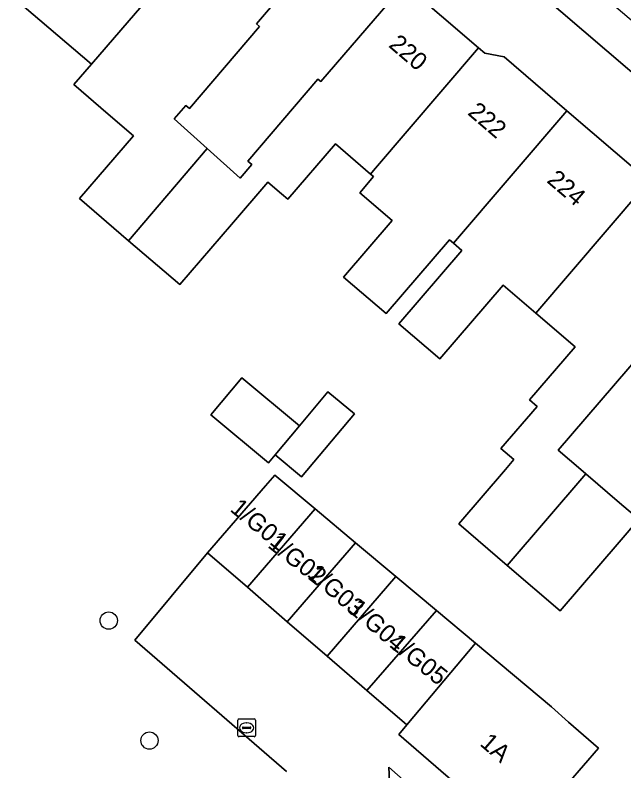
# Model space of a CAD drawing. Extents: x 162344 to 162869, y 381217 to 381818.
# Drawn here: x 162520.64 to 162555.05, y 381732.95 to 381775.7 of the extents above; entities that cross this region are included whole.
import ezdxf

# ---------------------------------------------------------------- set-up
doc = ezdxf.new("R2010")
doc.units = 0
for name, color, linetype in [('IMGEO_Boom', 7, 'Continuous'), ('IMGEO_Erf', 7, 'Continuous'), ('IMGEO_Groenvoorziening', 7, 'Continuous'), ('IMGEO_Kolk', 7, 'Continuous'), ('IMGEO_Pand', 7, 'Continuous'), ('IMGEO_Pand_nummerreeks', 7, 'Continuous'), ('IMGEO_Voetpad_open', 7, 'Continuous')]:
    doc.layers.add(name, color=color, linetype=linetype)

msp = doc.modelspace()

# ---------------------------------------------------------------- linework, layer by layer
at = {"layer": 'IMGEO_Boom'}
for centre in [(162525.931, 381741.451), (162528.234, 381734.664)]:
    msp.add_circle(centre, 0.489, dxfattribs=at)
at = {"layer": 'IMGEO_Erf'}
for points in [[(162581.778, 381750), (162528.884, 381795.273)], [(162538.993, 381780.735), (162534.29, 381775.205), (162534.458, 381775.063), (162530.5, 381770.409), (162530.283, 381770.594), (162529.63, 381769.834), (162531.492, 381768.158), (162533.357, 381766.479), (162534.018, 381767.249), (162533.788, 381767.446), (162537.755, 381772.079), (162537.922, 381771.935), (162542.644, 381777.449), (162546.834, 381773.85), (162547.196, 381773.539), (162548.292, 381773.333), (162551.834, 381770.291), (162555.99, 381766.721)], [(162548.354, 381750), (162548.831, 381750.555), (162548.102, 381751.181), (162550.149, 381753.565), (162549.716, 381753.937), (162552.292, 381756.936), (162550.073, 381758.842), (162548.228, 381760.427), (162544.641, 381756.25), (162542.324, 381758.24), (162545.887, 381762.388), (162545.414, 381762.795), (162545.193, 381762.985), (162541.614, 381758.819), (162539.208, 381760.885), (162541.951, 381764.078), (162540.117, 381765.654), (162540.897, 381766.561), (162540.722, 381766.711), (162538.745, 381768.41), (162536.06, 381765.284), (162535.696, 381765.596), (162534.93, 381766.255), (162532.866, 381763.852), (162529.947, 381760.454), (162527.053, 381762.94), (162524.282, 381765.32), (162527.328, 381768.866), (162525.906, 381770.088), (162523.954, 381771.765), (162524.95, 381772.924), (162520.639, 381776.627)], [(162556.078, 381756.61), (162551.342, 381751.096), (162552.618, 381750), (162552.9, 381749.758), (162554.808, 381748.119), (162555.901, 381747.18), (162554.788, 381745.884), (162551.452, 381742), (162548.456, 381744.573), (162545.715, 381746.927), (162548.354, 381750)], [(162535.988, 381732.91), (162527.407, 381740.337), (162531.519, 381745.279), (162534.788, 381749.063), (162535.324, 381749.683), (162537.606, 381747.769), (162539.888, 381745.856), (162542.17, 381743.942), (162544.451, 381742.029), (162546.664, 381740.173), (162550.954, 381736.576), (162551.92, 381735.702), (162553.619, 381734.234), (162549.382, 381729.332), (162550.499, 381728.32), (162550.577, 381728.404), (162554.45, 381724.8), (162556.476, 381726.97)]]:
    msp.add_lwpolyline(points, dxfattribs=at)
msp.add_lwpolyline([(162536.834, 381749.585), (162535.344, 381750.835), (162534.954, 381750.37), (162531.705, 381753.095), (162533.461, 381755.188), (162536.71, 381752.464), (162538.326, 381754.39), (162539.816, 381753.14)], close=True, dxfattribs=at)
at = {"layer": 'IMGEO_Groenvoorziening'}
msp.add_lwpolyline([(162547.81, 381727.798), (162541.758, 381733.154), (162541.879, 381730.723), (162541.969, 381726.066), (162541.541, 381721.067)], close=True, dxfattribs=at)
at = {"layer": 'IMGEO_Kolk'}
for p, q in [((162533.227, 381734.958), (162533.227, 381735.81)), ((162533.302, 381735.884), (162534.154, 381735.884)), ((162533.715, 381735.664), (162533.74, 381735.664)), ((162534.228, 381735.81), (162534.228, 381734.958)), ((162533.486, 381735.378), (162533.486, 381735.39)), ((162533.924, 381735.341), (162533.526, 381735.341)), ((162533.529, 381735.427), (162533.927, 381735.427)), ((162533.97, 381735.39), (162533.97, 381735.378)), ((162534.154, 381734.884), (162533.302, 381734.884)), ((162533.738, 381735.104), (162533.713, 381735.104))]:
    msp.add_line(p, q, dxfattribs=at)
for points in [[(162533.227, 381734.958), (162533.227, 381735.81)], [(162533.302, 381735.884), (162534.154, 381735.884)], [(162534.228, 381735.81), (162534.228, 381734.958)], [(162534.154, 381734.884), (162533.302, 381734.884)]]:
    msp.add_lwpolyline(points, dxfattribs=at)
for centre, radius, start, end in [((162533.304, 381735.808), 0.0765, 91.552, 178.448), ((162533.304, 381735.808), 0.0765, 91.552, 178.448), ((162534.152, 381735.808), 0.0765, 1.552, 88.448), ((162534.152, 381735.808), 0.0765, 1.552, 88.448), ((162533.526, 381735.387), 0.0403, 85.8775, 175.7526), ((162533.523, 381735.377), 0.0366, 178.938, 274.7102), ((162533.927, 381735.384), 0.043, 264.8664, 352.4533), ((162533.931, 381735.389), 0.0386, 1.7309, 96.639), ((162533.304, 381734.96), 0.0765, 181.552, 268.448), ((162533.304, 381734.96), 0.0765, 181.552, 268.448), ((162534.152, 381734.96), 0.0765, 271.552, 358.448), ((162534.152, 381734.96), 0.0765, 271.552, 358.448)]:
    msp.add_arc(centre, radius, start, end, dxfattribs=at)
for centre, major_axis, ratio, start_param, end_param in [((162533.714, 381735.384), (-0.387, 0.002), 0.722429, 4.712389, 7.853982), ((162533.739, 381735.384), (-0.39, 0.002), 0.717154, 1.570796, 4.712389)]:
    msp.add_ellipse(centre, major_axis=major_axis, ratio=ratio, start_param=start_param, end_param=end_param, dxfattribs=at)
at = {"layer": 'IMGEO_Pand'}
for points in [[(162534.792, 381784.344), (162534.48, 381784.612), (162534.173, 381785.486), (162530.708, 381788.463), (162520.639, 381776.627), (162524.95, 381772.924)], [(162534.458, 381775.063), (162534.29, 381775.205), (162538.993, 381780.735), (162534.792, 381784.344), (162524.95, 381772.924), (162523.954, 381771.765), (162525.906, 381770.088), (162527.328, 381768.866), (162524.282, 381765.32), (162527.053, 381762.94), (162531.492, 381768.158), (162529.63, 381769.834), (162530.283, 381770.594), (162530.5, 381770.409)], [(162538.745, 381768.41), (162540.722, 381766.711), (162540.889, 381766.907), (162546.834, 381773.85), (162542.644, 381777.449), (162537.922, 381771.935), (162537.755, 381772.079), (162533.788, 381767.446), (162534.018, 381767.249), (162533.357, 381766.479), (162531.492, 381768.158), (162527.053, 381762.94), (162529.947, 381760.454), (162532.866, 381763.852), (162534.93, 381766.255), (162535.696, 381765.596), (162536.06, 381765.284)], [(162551.834, 381770.291), (162548.292, 381773.333), (162547.196, 381773.539), (162546.834, 381773.85), (162540.889, 381766.907), (162540.722, 381766.711), (162540.897, 381766.561), (162540.117, 381765.654), (162541.951, 381764.078), (162539.208, 381760.885), (162541.614, 381758.819), (162545.193, 381762.985), (162545.414, 381762.795)], [(162550.073, 381758.842), (162556.129, 381765.913), (162556.045, 381765.985), (162555.99, 381766.721), (162551.834, 381770.291), (162545.414, 381762.795), (162545.887, 381762.388), (162542.324, 381758.24), (162544.641, 381756.25), (162548.228, 381760.427)], [(162556.129, 381765.913), (162550.073, 381758.842), (162552.292, 381756.936), (162549.716, 381753.937), (162550.149, 381753.565), (162548.102, 381751.181), (162548.831, 381750.555), (162548.354, 381750), (162545.715, 381746.927), (162548.456, 381744.573), (162552.9, 381749.758), (162552.618, 381750), (162551.342, 381751.096), (162556.078, 381756.61), (162555.994, 381756.85), (162560.531, 381762.132)], [(162535.344, 381750.835), (162536.71, 381752.464), (162533.461, 381755.188), (162531.705, 381753.095), (162534.954, 381750.37)], [(162536.71, 381752.464), (162535.344, 381750.835), (162536.834, 381749.585), (162539.816, 381753.14), (162538.326, 381754.39)], [(162554.808, 381748.119), (162552.9, 381749.758), (162548.456, 381744.573), (162551.452, 381742), (162554.788, 381745.884), (162555.901, 381747.18)], [(162533.772, 381743.332), (162537.606, 381747.769), (162535.324, 381749.683), (162534.788, 381749.063), (162531.519, 381745.279)], [(162533.772, 381743.332), (162536.025, 381741.385), (162539.888, 381745.856), (162537.606, 381747.769)], [(162542.17, 381743.942), (162539.888, 381745.856), (162536.025, 381741.385), (162538.277, 381739.439)], [(162544.451, 381742.029), (162542.17, 381743.942), (162538.277, 381739.439), (162540.53, 381737.492)], [(162546.664, 381740.173), (162544.451, 381742.029), (162540.53, 381737.492), (162542.783, 381735.545)], [(162551.92, 381735.702), (162550.954, 381736.576), (162546.664, 381740.173), (162542.783, 381735.545), (162542.325, 381735.015), (162549.177, 381729.094), (162549.382, 381729.332), (162553.619, 381734.234)]]:
    msp.add_lwpolyline(points, close=True, dxfattribs=at)
at = {"layer": 'IMGEO_Voetpad_open'}
for points in [[(162578.489, 381755.878), (162530.974, 381796.217), (162530.162, 381796.875), (162528.884, 381795.273), (162581.778, 381750)], [(162546.116, 381714.053), (162581.635, 381680.986), (162619.498, 381645.735), (162631.092, 381634.929), (162631.144, 381634.866), (162633.394, 381635.882), (162633.056, 381636.194), (162622.51, 381646.029), (162564.247, 381700.434), (162563.297, 381701.321), (162542.992, 381720.281), (162544.927, 381722.323), (162550.499, 381728.32), (162549.382, 381729.332), (162549.177, 381729.094), (162542.325, 381735.015), (162542.783, 381735.545), (162540.53, 381737.492), (162538.277, 381739.439), (162536.025, 381741.385), (162533.772, 381743.332), (162531.519, 381745.279), (162527.407, 381740.337), (162535.988, 381732.91)]]:
    msp.add_lwpolyline(points, dxfattribs=at)
msp.add_lwpolyline([(162541.879, 381730.723), (162541.758, 381733.154), (162547.81, 381727.798), (162541.541, 381721.067), (162541.969, 381726.066)], close=True, dxfattribs=at)

# ---------------------------------------------------------------- texts
at = {"layer": 'IMGEO_Pand_nummerreeks'}
for s, rotation, p in [('220', 319.4231, (162541.702, 381773.939)), ('222', 319.4231, (162546.169, 381770.113)), ('224', 319.4259, (162550.643, 381766.281)), ('1/G01', 320.3558, (162532.737, 381747.68)), ('1/G02', 321.953, (162534.866, 381745.635)), ('1/G03', 318.9302, (162537.098, 381743.999)), ('1/G04', 319.1849, (162539.434, 381742.002)), ('1/G05', 321.0333, (162541.735, 381740.024)), ('1A', 319.171, (162546.859, 381734.427))]:
    msp.add_text(s, height=1, rotation=rotation, dxfattribs=at).set_placement(p)

doc.saveas('drawing.dxf')
